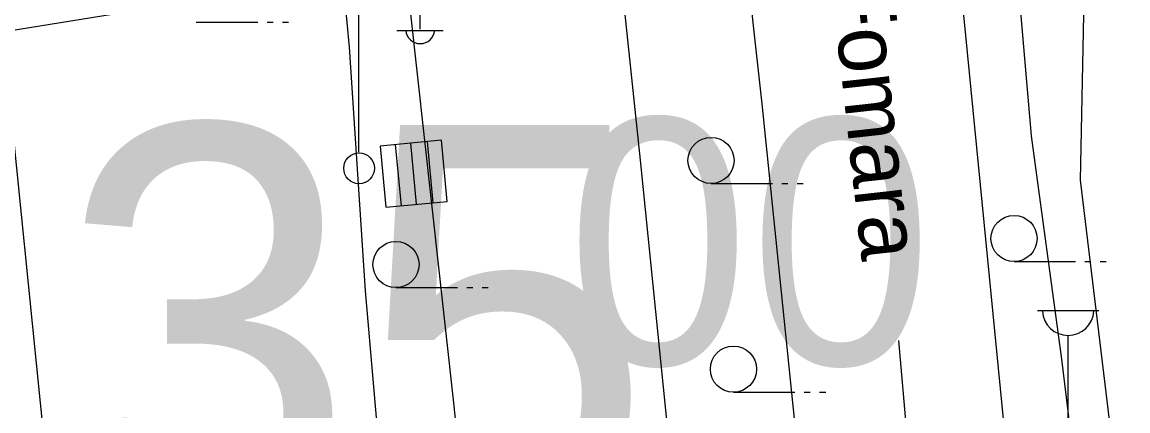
# Model space of a CAD drawing. Extents: x 419101 to 420177, y 4451541 to 4452254.
# Drawn here: x 419977.69 to 420013.64, y 4451666.03 to 4451678.67 of the extents above; entities that cross this region are included whole.
import ezdxf

# ---------------------------------------------------------------- set-up
doc = ezdxf.new("R2010")
doc.units = 0
for name, color, linetype in [('2_KADASTRO', 7, 'Continuous'), ('3_HALİHAZIR', 7, 'Continuous'), ('Level 58', 7, 'Continuous'), ('Level 9', 7, 'Continuous')]:
    doc.layers.add(name, color=color, linetype=linetype)

msp = doc.modelspace()

# ---------------------------------------------------------------- linework, layer by layer
at = {"layer": '2_KADASTRO'}
msp.add_lwpolyline([(420012.108, 4451673.532), (420012.604, 4451698.263), (420012.67, 4451698.576), (420039.285, 4451701.329), (420044.291, 4451701.847), (420058.797, 4451554.171), (420053.84, 4451553.545), (420043.213, 4451552.211), (420027.019, 4451550.161)], close=True, dxfattribs=at)
at = {"layer": '3_HALİHAZIR'}
for p, q in [((419988.638, 4451674.438), (419988.638, 4451679.438)), ((419990.638, 4451678.438), (419990.638, 4451679.438)), ((419983.355, 4451678.667), (419985.355, 4451678.667)), ((419985.655, 4451678.667), (419985.855, 4451678.667)), ((419986.155, 4451678.667), (419986.355, 4451678.667)), ((419989.878, 4451678.398), (419991.378, 4451678.398)), ((419991.323, 4451674.829), (419989.332, 4451674.639)), ((419991.323, 4451674.829), (419989.332, 4451674.639)), ((419991.512, 4451672.838), (419991.323, 4451674.829)), ((419991.512, 4451672.838), (419991.323, 4451674.829)), ((419989.332, 4451674.639), (419989.521, 4451672.648)), ((419989.332, 4451674.639), (419989.521, 4451672.648)), ((419990.024, 4451672.696), (419989.834, 4451674.687)), ((419990.517, 4451672.743), (419990.327, 4451674.734)), ((419991.062, 4451672.795), (419990.873, 4451674.786)), ((420000.091, 4451673.421), (420002.092, 4451673.421)), ((420002.392, 4451673.421), (420002.592, 4451673.421)), ((420002.892, 4451673.421), (420003.092, 4451673.421)), ((419989.521, 4451672.648), (419991.512, 4451672.838)), ((419989.521, 4451672.648), (419991.512, 4451672.838)), ((420009.943, 4451670.883), (420011.943, 4451670.883)), ((420012.243, 4451670.883), (420012.443, 4451670.883)), ((420012.743, 4451670.883), (420012.943, 4451670.883)), ((419989.847, 4451670.034), (419991.847, 4451670.034)), ((419992.147, 4451670.034), (419992.347, 4451670.034)), ((419992.647, 4451670.034), (419992.847, 4451670.034)), ((420010.7, 4451669.289), (420012.7, 4451669.289)), ((420011.7, 4451664.289), (420011.7, 4451668.481)), ((420006.181, 4451668.313), (420007.06, 4451658.351)), ((420000.819, 4451666.635), (420002.819, 4451666.635)), ((420003.119, 4451666.635), (420003.319, 4451666.635)), ((420003.619, 4451666.635), (420003.819, 4451666.635))]:
    msp.add_line(p, q, dxfattribs=at)
for points in [[(420004.331, 4451651.801), (420002.963, 4451664.184), (420001.749, 4451676.011), (420000.051, 4451691.367), (419999.417, 4451698.236), (419999.366, 4451700.631), (419999.488, 4451706.012), (419999.774, 4451712.374), (420000.073, 4451715.794), (420000.591, 4451718.644), (420001.679, 4451723.41), (420003.337, 4451728.954)], [(420013.416, 4451651.705), (420013.068, 4451654.796), (420011.493, 4451667.71), (420010.514, 4451674.965), (420009.563, 4451685.924), (420008.465, 4451699.204), (420008.696, 4451709.526), (420009.843, 4451720.045)], [(420011.191, 4451651.728), (420010.277, 4451658.915), (420008.251, 4451679.462), (420006.844, 4451694.646), (420006.403, 4451698.387), (420006.31, 4451700.35), (420006.322, 4451703.143), (420006.54, 4451710.105)], [(419986.572, 4451703.503), (419986.38, 4451703.035), (419986.249, 4451702.579), (419986.172, 4451701.99), (419986.148, 4451697.482), (419987.385, 4451688.47), (419988.071, 4451684.243), (419988.374, 4451683.479), (419988.751, 4451682.922), (419989.073, 4451682.497), (419989.387, 4451682.111), (419989.619, 4451681.765), (419989.828, 4451681.318), (419989.995, 4451680.853), (419990.1, 4451680.476), (419990.299, 4451679.133), (419991.712, 4451666.383), (419993.222, 4451651.918)], [(420000.107, 4451651.845), (419999.638, 4451656.25), (419998.617, 4451666.055), (419997.794, 4451674.177), (419996.634, 4451685.209), (419995.56, 4451695.525)], [(419987.989, 4451684.748), (419987.172, 4451684.643), (419987.001, 4451684.58), (419986.794, 4451684.43), (419986.708, 4451684.163), (419987.957, 4451680.603), (419988.175, 4451679.472), (419988.325, 4451677.858), (419988.851, 4451669.932), (419989.383, 4451663.684), (419990.384, 4451651.948)]]:
    msp.add_lwpolyline(points, dxfattribs=at)
msp.add_lwpolyline([(419961.298, 4451676.04), (419966.686, 4451676.576), (419977.115, 4451677.783), (419978.413, 4451664.995), (419974.708, 4451664.679), (419974.708, 4451664.679), (419968.077, 4451664.022), (419962.823, 4451663.501), (419950.948, 4451662.324), (419947.567, 4451662.161), (419947.12, 4451662.106), (419946.089, 4451674.642)], close=True, dxfattribs=at)
for centre, radius in [((420000.091, 4451674.171), 0.75), ((419988.648, 4451673.914), 0.5), ((420009.943, 4451671.633), 0.75), ((419989.847, 4451670.784), 0.75), ((420000.819, 4451667.385), 0.75)]:
    msp.add_circle(centre, radius, dxfattribs=at)
for centre, radius, start, end in [((419990.638, 4451678.442), 0.474, 184.8384, 355.1464), ((420011.7, 4451669.318), 0.837, 183.298, 356.9072)]:
    msp.add_arc(centre, radius, start, end, dxfattribs=at)
at = {"layer": 'Level 58'}
msp.add_circle((419995.358, 4451669.561), 22.689, dxfattribs=at)
at = {"layer": 'Level 9'}
msp.add_lwpolyline([(420167.24, 4451679.956), (420163.8, 4451678.926), (420159.728, 4451691.971), (420112.119, 4451731.678), (420059.031, 4451774.95), (420044.915, 4451775.227), (420054.335, 4451689.275), (420017.244, 4451684.833), (419969.183, 4451677.077), (419959.772, 4451760.935), (419939.289, 4451759.546), (419944.271, 4451715.674), (419953.405, 4451654.03), (419964.491, 4451545.652), (419986.911, 4451547.873), (419987.366, 4451542.396)], dxfattribs=at)

# ---------------------------------------------------------------- texts
at = {"layer": '3_HALİHAZIR'}
msp.add_text('Fomara', height=2, rotation=276.2699, dxfattribs=at).set_placement((420003.99, 4451680.027))
at = {"layer": 'Level 58'}
for s, height, p in [('35', 13, (419978.871, 4451662.321)), (' 00', 7.999, (419992.424, 4451667.535))]:
    msp.add_text(s, height=height, dxfattribs=at).set_placement(p)

doc.saveas('drawing.dxf')
